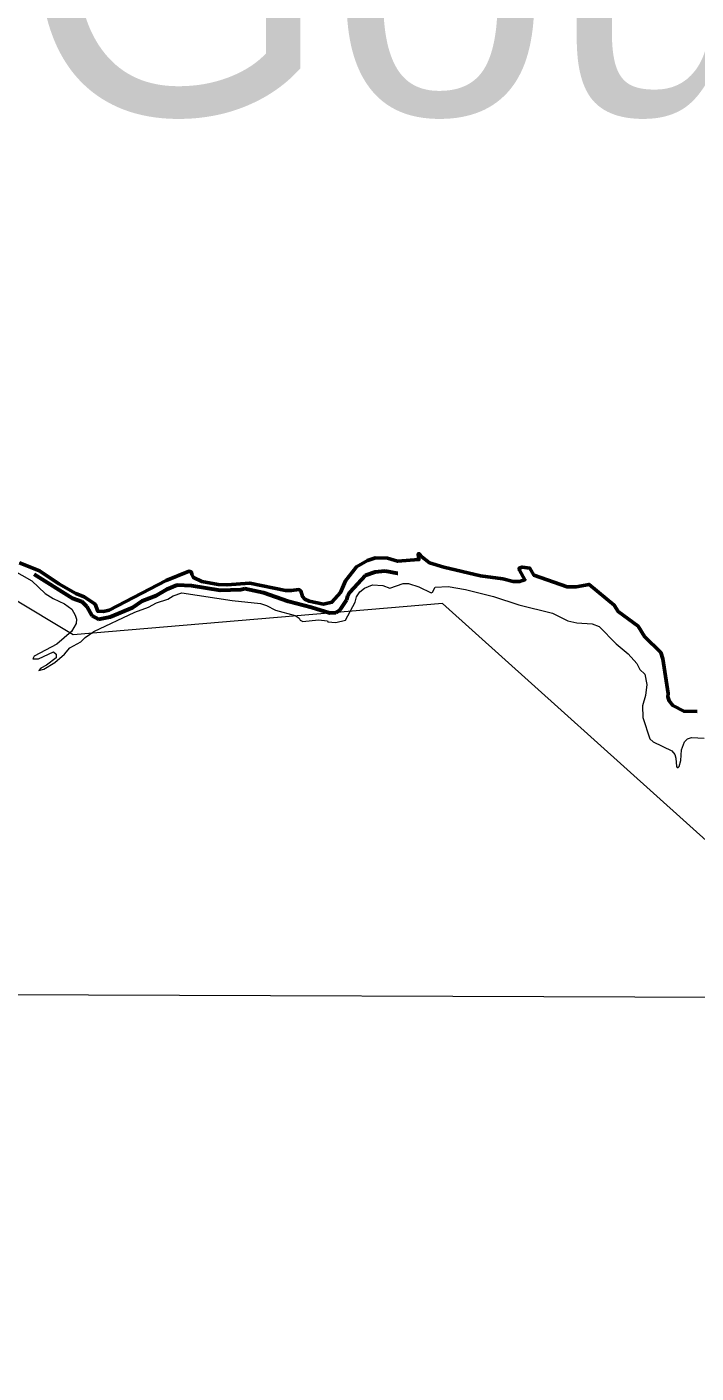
# Model space of a CAD drawing. Extents: x 553962 to 842807, y 8883888 to 9032388.
# Drawn here: x 799054 to 800180, y 9015657 to 9017922 of the extents above; entities that cross this region are included whole.
import ezdxf

# ---------------------------------------------------------------- set-up
doc = ezdxf.new("R2010")
doc.units = 0
doc.header["$LTSCALE"] = 150
doc.linetypes.add('LONG_DASH_SHORT_DASH', pattern=[9.9, 6, -1.2, 1.5, -1.2])
doc.layers.add('60', color=7, linetype='Continuous', lineweight=53)

msp = doc.modelspace()

# ---------------------------------------------------------------- linework, layer by layer
at = {"layer": '60', "lineweight": 13}
msp.add_line((796421, 9016303.4), (833189.7, 9016171), dxfattribs=at)
for points in [[(804061.8, 9014740.5), (803186.9, 9014617.9), (802010, 9015595.2), (801134, 9015710.1), (799752.9, 9016951.9), (799131.7, 9016899.4), (798606.8, 9017214.5), (798116.9, 9016768.1), (797976.9, 9016925.6), (797770.7, 9016891.6), (798024.7, 9017291.1), (798157, 9018305.4), (798965.3, 9018723.6), (799501.2, 9019775.1), (800976.7, 9020255.6), (802624.4, 9022205.3), (802707.9, 9023068.8)], [(799375.7, 9016984.1), (799348.1, 9016989.2), (799333.9, 9016995.8), (799331.5, 9017000.7), (799330.6, 9017004.9), (799326.8, 9017006.4), (799288.1, 9016990.8), (799192, 9016941), (799182.5, 9016938.5), (799173, 9016939), (799168.4, 9016950.9), (799150.1, 9016963.3), (799136, 9016969), (799107.6, 9016985.4), (799074.8, 9017007.1), (799041.6, 9017020.4)], [(800181.6, 9016770.3), (800159, 9016770.8), (800140.7, 9016780.4), (800134.2, 9016788.3), (800132.2, 9016794.8), (800132.9, 9016800.5), (800123.8, 9016858.7), (800120.2, 9016869.6), (800092.9, 9016896.8), (800081.9, 9016913.8), (800048.3, 9016938.5), (800041.8, 9016949.4), (799999.6, 9016984.1), (799977.7, 9016980.3), (799962.8, 9016980.1), (799906.6, 9016999.8), (799900, 9017011.4), (799887.1, 9017013.3), (799881.8, 9017011.5), (799882.5, 9017007.9), (799891.7, 9016992), (799882.8, 9016988.9), (799872, 9016989), (799854.7, 9016993.5), (799817.1, 9016998.8), (799755.3, 9017013), (799731.2, 9017020.4), (799718.1, 9017030.8), (799713.8, 9017035.7), (799712.1, 9017035.7), (799713.3, 9017025.9), (799677.4, 9017023.2), (799660.2, 9017028.3), (799640.2, 9017028.9), (799626.9, 9017024.4), (799608.1, 9017013.9), (799590, 9016990.4), (799581.4, 9016970.4), (799567, 9016954.2), (799552.8, 9016951.1), (799528.6, 9016955.9), (799521.3, 9016959.2), (799517.6, 9016963.9), (799514.4, 9016973.1), (799511.5, 9016975.6), (799498.9, 9016973.8), (799489.1, 9016974.2), (799428.6, 9016986.4), (799390.2, 9016983.4), (799375.7, 9016984.1)], [(799028.6, 9017009.4), (799062, 9016990.4), (799084.4, 9016969.1), (799098.1, 9016960.2), (799117, 9016951.6), (799129.2, 9016942.5), (799135.1, 9016932.7), (799137.2, 9016925.7), (799136.9, 9016918.4), (799128.8, 9016904.9), (799104.2, 9016883.8), (799065.8, 9016863.2)], [(799589.9, 9016924), (799606.2, 9016954.5), (799608.4, 9016963.1), (799614.1, 9016971.6), (799621.8, 9016977.7), (799635.3, 9016983.3), (799652.8, 9016982.3), (799664.2, 9016977.7), (799686.7, 9016985.7), (799695.9, 9016985.7), (799713.4, 9016980.2), (799733.8, 9016970.1), (799736.3, 9016971.3), (799740.8, 9016979.6), (799762.4, 9016980.8), (799791.4, 9016975.8), (799839, 9016964), (799881.3, 9016949.9), (799938, 9016935.7), (799964.1, 9016923.1), (799979, 9016919.8), (800004.9, 9016918.1), (800016.3, 9016913.3), (800045.1, 9016884.4), (800065.1, 9016867.5), (800080.1, 9016851.3), (800084.8, 9016841), (800093.6, 9016833.4), (800097, 9016815.9), (800094.3, 9016797.3), (800089.2, 9016779.8), (800089.9, 9016760.3), (800102, 9016724.3), (800107.4, 9016719.3), (800139, 9016704.2), (800143.6, 9016698), (800145.5, 9016691.8), (800146.6, 9016677.6), (800148, 9016676), (800149.7, 9016675.9), (800150.9, 9016677.9), (800153.9, 9016688), (800155, 9016705.6), (800160.2, 9016719), (800165, 9016724.2), (800172.1, 9016726.8), (800193.2, 9016725.5)], [(799065.8, 9016863.2), (799063.8, 9016859), (799073.1, 9016858.7), (799098.7, 9016870.7), (799103.2, 9016867), (799103.2, 9016860.6), (799086.7, 9016848.1), (799077.5, 9016843.2), (799074, 9016839.2), (799082.1, 9016841.3), (799100.6, 9016852.5), (799117.1, 9016867), (799125.8, 9016877.7), (799144.7, 9016887.6), (799151.9, 9016894.7), (799166.3, 9016905.2), (799235.3, 9016937.6), (799258.3, 9016945.7), (799272.1, 9016953.4), (799290.9, 9016959.4), (799299.9, 9016965), (799314.7, 9016970.1), (799399.4, 9016957.3), (799447, 9016952.1), (799456.8, 9016948.9), (799472.2, 9016940.8), (799505.2, 9016931.8), (799511.9, 9016927.1), (799513.3, 9016924.2), (799518, 9016922), (799544.6, 9016924.7), (799559.6, 9016922.8), (799560.3, 9016921.2), (799573.4, 9016919.9), (799589.9, 9016924)]]:
    msp.add_lwpolyline(points, dxfattribs=at)
at = {"layer": '60'}
for points in [[(799041.6, 9017020.4), (799074.8, 9017007.1), (799107.6, 9016985.4), (799136, 9016969), (799150.1, 9016963.3), (799168.4, 9016950.9), (799173, 9016939), (799182.5, 9016938.5), (799192, 9016941), (799288.1, 9016990.8), (799326.8, 9017006.4), (799330.6, 9017004.9), (799331.5, 9017000.7), (799333.9, 9016995.8), (799348.1, 9016989.2), (799375.7, 9016984.1)], [(799375.7, 9016984.1), (799390.2, 9016983.4), (799428.6, 9016986.4), (799489.1, 9016974.2), (799498.9, 9016973.8), (799511.5, 9016975.6), (799514.4, 9016973.1), (799517.6, 9016963.9), (799521.3, 9016959.2), (799528.6, 9016955.9), (799552.8, 9016951.1), (799567, 9016954.2), (799581.4, 9016970.4), (799590, 9016990.4), (799608.1, 9017013.9), (799626.9, 9017024.4), (799640.2, 9017028.9), (799660.2, 9017028.3), (799677.4, 9017023.2), (799713.3, 9017025.9), (799712.1, 9017035.7), (799713.8, 9017035.7), (799718.1, 9017030.8), (799731.2, 9017020.4), (799755.3, 9017013), (799817.1, 9016998.8), (799854.7, 9016993.5), (799872, 9016989), (799882.8, 9016988.9), (799891.7, 9016992), (799882.5, 9017007.9), (799881.8, 9017011.5), (799887.1, 9017013.3), (799900, 9017011.4), (799906.6, 9016999.8), (799962.8, 9016980.1), (799977.7, 9016980.3), (799999.6, 9016984.1), (800041.8, 9016949.4), (800048.3, 9016938.5), (800081.9, 9016913.8), (800092.9, 9016896.8), (800120.2, 9016869.6), (800123.8, 9016858.7), (800132.9, 9016800.5), (800132.2, 9016794.8), (800134.2, 9016788.3), (800140.7, 9016780.4), (800159, 9016770.8), (800181.6, 9016770.3)]]:
    msp.add_lwpolyline(points, dxfattribs=at)
at = {"layer": '60', "linetype": 'LONG_DASH_SHORT_DASH', "lineweight": 60}
msp.add_lwpolyline([(799065.8, 9017001.2), (799130.6, 9016961), (799146, 9016955.5), (799154.6, 9016946.9), (799162.8, 9016931.8), (799174.3, 9016925.7), (799194.1, 9016929.6), (799231.3, 9016945.6), (799247.8, 9016956.6), (799271.2, 9016965.5), (799289.3, 9016976.3), (799306.8, 9016983.7), (799330.8, 9016982.1), (799379.2, 9016974.4), (799413.8, 9016975.4), (799420.7, 9016977.2), (799451.9, 9016970.7), (799493.4, 9016956.2), (799531.8, 9016946), (799563, 9016936.5), (799573.3, 9016936.7), (799581.1, 9016941.3), (799592.3, 9016958.1), (799593.9, 9016965.1), (799597.3, 9016971.1), (799623.7, 9016999.8), (799639.5, 9017005.3), (799656.8, 9017007), (799677.5, 9017003.3), (799678, 9017003.3)], dxfattribs=at)

# ---------------------------------------------------------------- texts
at = {"layer": '60'}
msp.add_text('Gouveia', height=500, dxfattribs=at).set_placement((799043.5, 9017774.6))

doc.saveas('drawing.dxf')
